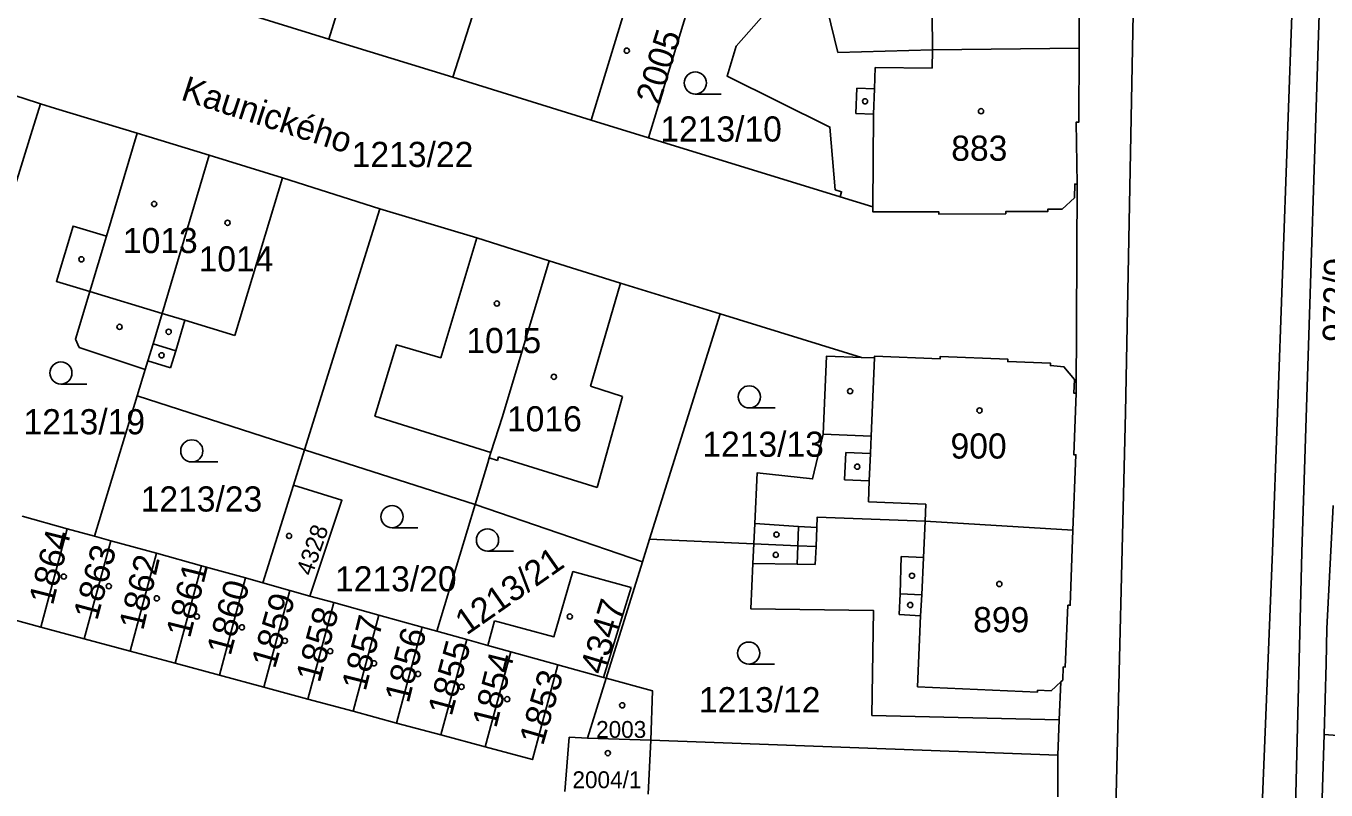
# Model space of a CAD drawing. Extents: x -679220 to -673243, y -1075091 to -1066557.
# Drawn here: x -676648 to -676560.1, y -1070869.4 to -1070817.8 of the extents above; entities that cross this region are included whole.
import ezdxf

# ---------------------------------------------------------------- set-up
doc = ezdxf.new("R2010")
doc.units = 0
for name, color, linetype in [('Hranice parcel', 7, 'Continuous'), ('Parcelní čísla', 7, 'Continuous'), ('Pop  PČ popisy', 7, 'Continuous'), ('Vnitřní kresba', 7, 'Continuous'), ('Značky budov', 7, 'Continuous'), ('Značky kultur', 7, 'Continuous')]:
    doc.layers.add(name, color=color, linetype=linetype)

msp = doc.modelspace()

# ---------------------------------------------------------------- linework, layer by layer
at = {"layer": 'Hranice parcel'}
for p, q in [((-676607.08, -1070815.18), (-676609.8, -1070824.12)), ((-676627.54, -1070818.64), (-676635.92, -1070816.06)), ((-676619.15, -1070821.22), (-676627.54, -1070818.64)), ((-676609.8, -1070824.12), (-676619.15, -1070821.22)), ((-676605.93, -1070825.31), (-676609.8, -1070824.12)), ((-676635.62, -1070826.5), (-676640.49, -1070825)), ((-676592.97, -1070829.3), (-676605.93, -1070825.31)), ((-676577.02, -1070842.59), (-676576.95, -1070828.44)), ((-676629.18, -1070846.4), (-676624.09, -1070830.11)), ((-676605.85, -1070852.44), (-676601.09, -1070837.21)), ((-676601.09, -1070837.21), (-676591.53, -1070840.17)), ((-676639.95, -1070840.98), (-676640.49, -1070842.77)), ((-676643.37, -1070852.25), (-676640.49, -1070842.77)), ((-676640.49, -1070842.77), (-676629.18, -1070846.4)), ((-676629.18, -1070846.4), (-676629.93, -1070848.8)), ((-676629.18, -1070846.4), (-676617.65, -1070850.11)), ((-676631.99, -1070855.4), (-676629.93, -1070848.8)), ((-676620.23, -1070858.67), (-676617.65, -1070850.11)), ((-676617.65, -1070850.11), (-676606.33, -1070853.97)), ((-676648.26, -1070850.9), (-676645.22, -1070851.74)), ((-676645.22, -1070851.74), (-676647.01, -1070858.39)), ((-676645.22, -1070851.74), (-676643.37, -1070852.25)), ((-676642.28, -1070852.55), (-676643.37, -1070852.25)), ((-676605.85, -1070852.44), (-676606.33, -1070853.97)), ((-676598.81, -1070852.76), (-676605.85, -1070852.44)), ((-676642.28, -1070852.55), (-676644.07, -1070859.19)), ((-676639.19, -1070853.4), (-676642.28, -1070852.55)), ((-676639.19, -1070853.4), (-676640.98, -1070860.02)), ((-676636.15, -1070854.25), (-676639.19, -1070853.4)), ((-676636.15, -1070854.25), (-676637.93, -1070860.84)), ((-676633.17, -1070855.07), (-676636.15, -1070854.25)), ((-676606.33, -1070853.97), (-676608.79, -1070861.84)), ((-676633.17, -1070855.07), (-676634.94, -1070861.65)), ((-676631.99, -1070855.4), (-676633.17, -1070855.07)), ((-676630.18, -1070855.91), (-676631.99, -1070855.4)), ((-676630.18, -1070855.91), (-676631.94, -1070862.45)), ((-676628.82, -1070856.29), (-676630.18, -1070855.91)), ((-676607.11, -1070855.71), (-676608.96, -1070861.79)), ((-676627.19, -1070856.74), (-676628.95, -1070863.26)), ((-676627.19, -1070856.74), (-676628.82, -1070856.29)), ((-676624.15, -1070857.58), (-676627.19, -1070856.74)), ((-676647.01, -1070858.39), (-676650.06, -1070857.57)), ((-676624.15, -1070857.58), (-676625.9, -1070864.08)), ((-676621.22, -1070858.4), (-676624.15, -1070857.58)), ((-676644.07, -1070859.19), (-676647.01, -1070858.39)), ((-676621.22, -1070858.4), (-676622.96, -1070864.88)), ((-676620.23, -1070858.67), (-676621.22, -1070858.4)), ((-676616.79, -1070859.63), (-676616.35, -1070857.97)), ((-676640.98, -1070860.02), (-676644.07, -1070859.19)), ((-676618.22, -1070859.23), (-676620.23, -1070858.67)), ((-676618.22, -1070859.23), (-676619.96, -1070865.68)), ((-676616.79, -1070859.63), (-676618.22, -1070859.23)), ((-676637.93, -1070860.84), (-676640.98, -1070860.02)), ((-676615.24, -1070860.06), (-676616.97, -1070866.49)), ((-676615.24, -1070860.06), (-676616.79, -1070859.63)), ((-676612.06, -1070860.95), (-676615.24, -1070860.06)), ((-676634.94, -1070861.65), (-676637.93, -1070860.84)), ((-676608.96, -1070861.79), (-676612.06, -1070860.95)), ((-676631.94, -1070862.45), (-676634.94, -1070861.65)), ((-676608.79, -1070861.84), (-676610.06, -1070865.89)), ((-676608.79, -1070861.84), (-676608.96, -1070861.79)), ((-676628.95, -1070863.26), (-676631.94, -1070862.45)), ((-676625.9, -1070864.08), (-676628.95, -1070863.26)), ((-676622.96, -1070864.88), (-676625.9, -1070864.08)), ((-676578.26, -1070867.04), (-676578.16, -1070864.67)), ((-676619.96, -1070865.68), (-676622.96, -1070864.88)), ((-676616.97, -1070866.49), (-676619.96, -1070865.68)), ((-676543.58, -1070866.84), (-676560.25, -1070865.66)), ((-676610.06, -1070865.89), (-676605.78, -1070866.04)), ((-676605.96, -1070869.69), (-676605.78, -1070866.04)), ((-676578.26, -1070867.04), (-676605.78, -1070866.04)), ((-676578.25, -1070869.87), (-676578.26, -1070867.04))]:
    msp.add_line(p, q, dxfattribs=at)
for points in [[(-676565.16, -1070934.01), (-676565.13, -1070933.22), (-676563.95, -1070912.72), (-676562.69, -1070879.56), (-676562.18, -1070870.58), (-676561.76, -1070853.32), (-676560.29, -1070807.87), (-676559.86, -1070803.11), (-676559.88, -1070799.2), (-676559.64, -1070788.06), (-676558.71, -1070777.35)], [(-676627.54, -1070818.64), (-676624.64, -1070809.28), (-676623.9, -1070806.93), (-676623.15, -1070804.55), (-676622.76, -1070803.34), (-676622.65, -1070802.98), (-676621.37, -1070798.93)], [(-676619.15, -1070821.22), (-676616.19, -1070811.92), (-676619.32, -1070810.94), (-676618.79, -1070809.27), (-676616.23, -1070800.57), (-676619.43, -1070799.55), (-676621.37, -1070798.93)], [(-676577.19, -1070805.26), (-676577.26, -1070808.89), (-676577.1, -1070809.03), (-676577.09, -1070809.94), (-676576.94, -1070809.94), (-676576.99, -1070814.2), (-676576.81, -1070814.2), (-676576.82, -1070819.25)], [(-676605.93, -1070825.31), (-676603.19, -1070816.38), (-676607.08, -1070815.18)], [(-676597.57, -1070815.51), (-676597.96, -1070816.8), (-676600.01, -1070819.13), (-676600.62, -1070821.15), (-676593.66, -1070824.59), (-676593.3, -1070828.83), (-676592.87, -1070828.96), (-676592.97, -1070829.3)], [(-676576.82, -1070819.25), (-676586.72, -1070819.37), (-676593.12, -1070819.54), (-676593.82, -1070816.68), (-676594.72, -1070816.4), (-676597.57, -1070815.51)], [(-676576.82, -1070819.25), (-676576.83, -1070824.26), (-676577.01, -1070824.26), (-676576.95, -1070828.44)], [(-676651.62, -1070821.58), (-676648.2, -1070822.64), (-676647.03, -1070823.01)], [(-676647.03, -1070823.01), (-676647.68, -1070825.11), (-676652.68, -1070841.24)], [(-676640.49, -1070825), (-676646.02, -1070823.33), (-676647.03, -1070823.01)], [(-676640.49, -1070825), (-676642.57, -1070831.97), (-676644.83, -1070831.29), (-676645.96, -1070835.03), (-676643.69, -1070835.71), (-676644.66, -1070838.93), (-676644.41, -1070839.49), (-676639.95, -1070840.98)], [(-676639.95, -1070840.98), (-676639.77, -1070840.4), (-676639.42, -1070839.25), (-676638.8, -1070837.19), (-676635.62, -1070826.5)], [(-676624.09, -1070830.11), (-676630.68, -1070828.02), (-676635.62, -1070826.5)], [(-676576.95, -1070828.44), (-676577.11, -1070828.44), (-676577.13, -1070829.37), (-676577.97, -1070830.15), (-676578.92, -1070830.14), (-676578.92, -1070830.29), (-676581.78, -1070830.3), (-676581.78, -1070830.45), (-676586.3, -1070830.47), (-676586.3, -1070830.31), (-676590.76, -1070830.33), (-676590.76, -1070829.98), (-676592.97, -1070829.3)], [(-676612.64, -1070833.63), (-676617.54, -1070832.09), (-676624.09, -1070830.11)], [(-676617.65, -1070850.11), (-676616.8, -1070847.28), (-676616.69, -1070846.94), (-676616.58, -1070846.59), (-676615.8, -1070844.15), (-676612.64, -1070833.63)], [(-676612.64, -1070833.63), (-676607.82, -1070835.14), (-676601.09, -1070837.21)], [(-676591.53, -1070840.17), (-676593.89, -1070840.07), (-676594.12, -1070845.36), (-676594.83, -1070848.37), (-676598.59, -1070847.97), (-676598.75, -1070851.4), (-676598.81, -1070852.76)], [(-676591.53, -1070840.17), (-676590.66, -1070840.2), (-676590.66, -1070840.08), (-676586.22, -1070840.26), (-676586.22, -1070840.11), (-676581.63, -1070840.29), (-676581.64, -1070840.44), (-676578.75, -1070840.56), (-676578.76, -1070840.71), (-676577.84, -1070840.79), (-676577.13, -1070841.65), (-676577.17, -1070842.58), (-676577.02, -1070842.59)], [(-676577.02, -1070842.59), (-676577.18, -1070846.74), (-676577.03, -1070846.74), (-676577.23, -1070851.84)], [(-676629.93, -1070848.8), (-676626.65, -1070849.82), (-676628.82, -1070856.29)], [(-676559.64, -1070850.18), (-676560.07, -1070858.48), (-676560.11, -1070860.87), (-676560.25, -1070865.66)], [(-676577.23, -1070851.84), (-676587.23, -1070851.24), (-676594.52, -1070850.95), (-676594.55, -1070851.67), (-676594.59, -1070852.95), (-676595.83, -1070852.89), (-676598.81, -1070852.76)], [(-676577.23, -1070851.84), (-676577.42, -1070856.92), (-676577.57, -1070856.91), (-676577.75, -1070861.09), (-676577.89, -1070861.08), (-676577.92, -1070861.97), (-676578.05, -1070862.1), (-676578.16, -1070864.67)], [(-676578.16, -1070864.67), (-676590.82, -1070864.36), (-676590.71, -1070857.27), (-676599.01, -1070857.15), (-676598.87, -1070854.1), (-676598.81, -1070852.76)], [(-676616.35, -1070857.97), (-676612.32, -1070859.04), (-676611.04, -1070854.64), (-676607.11, -1070855.71)], [(-676612.06, -1070860.95), (-676613.78, -1070867.35), (-676616.97, -1070866.49)], [(-676605.78, -1070866.04), (-676605.66, -1070862.69), (-676608.79, -1070861.84)], [(-676560.25, -1070865.66), (-676560.4, -1070870.68), (-676560.66, -1070879.44), (-676560.76, -1070882.8), (-676560.88, -1070886.45), (-676561.2, -1070897.13)], [(-676610.06, -1070865.89), (-676611.28, -1070865.84), (-676611.59, -1070869.51)]]:
    msp.add_lwpolyline(points, dxfattribs=at)
at = {"layer": 'Vnitřní kresba'}
for p, q in [((-676573.69, -1070843.89), (-676572.95, -1070806.14)), ((-676563.74, -1070853.28), (-676562.11, -1070807.84)), ((-676586.76, -1070816.91), (-676586.72, -1070819.37)), ((-676586.72, -1070819.37), (-676586.74, -1070820.62)), ((-676590.66, -1070822.01), (-676590.61, -1070820.56)), ((-676590.61, -1070820.56), (-676586.74, -1070820.62)), ((-676591.9, -1070823.67), (-676591.84, -1070821.97)), ((-676591.84, -1070821.97), (-676590.66, -1070822.01)), ((-676590.66, -1070822.01), (-676590.72, -1070823.71)), ((-676590.72, -1070823.71), (-676591.9, -1070823.67)), ((-676590.72, -1070823.71), (-676590.76, -1070829.98)), ((-676633.9, -1070838.67), (-676630.68, -1070828.02)), ((-676643.69, -1070835.71), (-676642.57, -1070831.97)), ((-676643.69, -1070835.71), (-676638.8, -1070837.19)), ((-676609.86, -1070842.11), (-676607.82, -1070835.14)), ((-676637.27, -1070837.65), (-676638.8, -1070837.19)), ((-676637.89, -1070839.72), (-676637.27, -1070837.65)), ((-676633.9, -1070838.67), (-676637.27, -1070837.65)), ((-676639.42, -1070839.25), (-676637.89, -1070839.72)), ((-676638.24, -1070840.87), (-676637.89, -1070839.72)), ((-676590.66, -1070840.2), (-676590.88, -1070845.49)), ((-676639.77, -1070840.4), (-676638.24, -1070840.87)), ((-676609.86, -1070842.11), (-676607.68, -1070842.8)), ((-676607.68, -1070842.8), (-676609.4, -1070848.95)), ((-676574.33, -1070870.65), (-676573.69, -1070843.89)), ((-676594.12, -1070845.36), (-676590.88, -1070845.49)), ((-676590.88, -1070845.49), (-676590.93, -1070846.65)), ((-676616.14, -1070847.13), (-676616.69, -1070846.94)), ((-676616.07, -1070846.88), (-676616.14, -1070847.13)), ((-676609.4, -1070848.95), (-676616.07, -1070846.88)), ((-676592.59, -1070846.58), (-676592.67, -1070848.43)), ((-676590.93, -1070846.65), (-676592.59, -1070846.58)), ((-676590.93, -1070846.65), (-676591, -1070848.5)), ((-676592.67, -1070848.43), (-676591, -1070848.5)), ((-676591, -1070848.5), (-676591.06, -1070849.93)), ((-676591.06, -1070849.93), (-676587.19, -1070850.08)), ((-676587.19, -1070850.08), (-676587.23, -1070851.24)), ((-676595.79, -1070851.59), (-676598.75, -1070851.4)), ((-676595.79, -1070851.59), (-676595.83, -1070852.89)), ((-676594.55, -1070851.67), (-676595.79, -1070851.59)), ((-676587.23, -1070851.24), (-676587.34, -1070853.69)), ((-676595.87, -1070854.14), (-676595.83, -1070852.89)), ((-676594.65, -1070854.16), (-676594.59, -1070852.95)), ((-676564.44, -1070870.48), (-676563.74, -1070853.28)), ((-676598.87, -1070854.1), (-676595.87, -1070854.14)), ((-676595.87, -1070854.14), (-676594.65, -1070854.16)), ((-676588.84, -1070853.62), (-676588.92, -1070856.14)), ((-676587.34, -1070853.69), (-676588.84, -1070853.62)), ((-676587.34, -1070853.69), (-676587.46, -1070856.21)), ((-676588.92, -1070856.14), (-676588.98, -1070857.55)), ((-676588.92, -1070856.14), (-676587.46, -1070856.21)), ((-676587.46, -1070856.21), (-676587.53, -1070857.62)), ((-676588.98, -1070857.55), (-676587.53, -1070857.62)), ((-676587.53, -1070857.62), (-676587.75, -1070862.42)), ((-676578.71, -1070862.69), (-676578.05, -1070862.1)), ((-676587.75, -1070862.42), (-676579.63, -1070862.8)), ((-676579.63, -1070862.8), (-676579.62, -1070862.65)), ((-676579.62, -1070862.65), (-676578.71, -1070862.69))]:
    msp.add_line(p, q, dxfattribs=at)
msp.add_lwpolyline([(-676617.54, -1070832.09), (-676619.97, -1070840.18), (-676622.97, -1070839.32), (-676624.42, -1070844.13), (-676616.58, -1070846.59)], dxfattribs=at)
at = {"layer": 'Značky budov'}
for centre in [(-676607.397, -1070819.429), (-676591.287, -1070822.849), (-676583.447, -1070823.519), (-676639.347, -1070829.789), (-676634.387, -1070831.059), (-676644.267, -1070833.529), (-676616.177, -1070836.519), (-676641.687, -1070838.099), (-676638.367, -1070838.429), (-676638.847, -1070840.019), (-676612.327, -1070841.469), (-676592.297, -1070842.449), (-676583.547, -1070843.749), (-676591.817, -1070847.549), (-676630.227, -1070852.229), (-676597.277, -1070852.139), (-676597.327, -1070853.509), (-676645.457, -1070854.979), (-676588.117, -1070854.919), (-676642.417, -1070855.629), (-676582.207, -1070855.479), (-676639.167, -1070856.449), (-676588.237, -1070856.899), (-676636.457, -1070857.679), (-676611.247, -1070857.679), (-676633.417, -1070858.409), (-676630.507, -1070859.319), (-676627.447, -1070860.019), (-676624.487, -1070860.839), (-676621.507, -1070861.559), (-676618.567, -1070862.429), (-676615.477, -1070863.269), (-676607.707, -1070863.679), (-676608.677, -1070866.909)]:
    msp.add_circle(centre, 0.175, dxfattribs=at)
at = {"layer": 'Značky kultur'}
for p, q in [((-676602.763, -1070822.36), (-676601.013, -1070822.36)), ((-676645.653, -1070841.96), (-676643.903, -1070841.96)), ((-676599.113, -1070843.58), (-676597.363, -1070843.58)), ((-676636.803, -1070847.23), (-676635.053, -1070847.23)), ((-676623.263, -1070851.68), (-676621.513, -1070851.68)), ((-676616.813, -1070853.26), (-676615.063, -1070853.26)), ((-676599.153, -1070860.9), (-676597.403, -1070860.9))]:
    msp.add_line(p, q, dxfattribs=at)
for centre in [(-676602.763, -1070821.61), (-676645.653, -1070841.21), (-676599.113, -1070842.83), (-676636.803, -1070846.48), (-676623.263, -1070850.93), (-676616.813, -1070852.51), (-676599.153, -1070860.15)]:
    msp.add_circle(centre, 0.75, dxfattribs=at)

# ---------------------------------------------------------------- texts
at = {"layer": 'Parcelní čísla'}
for s, height, rotation, p in [('2005', 1.7, 73, (-676605.187, -1070823.168)), ('972/9', 1.7, 89, (-676558.657, -1070839.132)), ('4328', 1.16, 71, (-676628.672, -1070854.987)), ('1864', 1.7, 76, (-676646.195, -1070856.975)), ('1863', 1.7, 75, (-676643.198, -1070857.999)), ('1213/21', 1.7, 35, (-676618.227, -1070858.982)), ('1862', 1.7, 77, (-676640.091, -1070858.671)), ('1861', 1.7, 76, (-676636.925, -1070859.195)), ('1860', 1.7, 75, (-676634.188, -1070860.389)), ('1859', 1.7, 74, (-676631.182, -1070861.264)), ('4347', 1.7, 73, (-676608.966, -1070861.682)), ('1858', 1.7, 75, (-676628.158, -1070862.209)), ('1857', 1.7, 76, (-676625.055, -1070862.775)), ('1856', 1.7, 76, (-676622.145, -1070863.595)), ('1855', 1.7, 75, (-676619.238, -1070864.469)), ('1854', 1.7, 76, (-676616.225, -1070865.275)), ('1853', 1.7, 74, (-676613.062, -1070866.464))]:
    msp.add_text(s, height=height, rotation=rotation, dxfattribs=at).set_placement(p)
for s, height, p in [('1213/10', 1.7, (-676605.13, -1070825.57)), ('883', 1.7, (-676585.46, -1070826.87)), ('1213/22', 1.7, (-676625.99, -1070827.29)), ('1013', 1.7, (-676641.46, -1070833.11)), ('1014', 1.7, (-676636.34, -1070834.35)), ('1015', 1.7, (-676618.24, -1070839.87)), ('1213/19', 1.7, (-676648.18, -1070845.36)), ('1016', 1.7, (-676615.494, -1070845.16)), ('1213/13', 1.7, (-676602.29, -1070846.88)), ('900', 1.7, (-676585.51, -1070846.999)), ('1213/23', 1.7, (-676640.26, -1070850.58)), ('1213/20', 1.7, (-676627.12, -1070855.979)), ('899', 1.7, (-676583.98, -1070858.739)), ('1213/12', 1.7, (-676602.52, -1070864.15)), ('2003', 1.14, (-676609.47, -1070865.88)), ('2004/1', 1.14, (-676611.07, -1070869.28))]:
    msp.add_text(s, height=height, dxfattribs=at).set_placement(p)
at = {"layer": 'Pop  PČ popisy'}
msp.add_text('Kaunického', height=1.7, rotation=342, dxfattribs=at).set_placement((-676637.617, -1070822.72))

doc.saveas('drawing.dxf')
